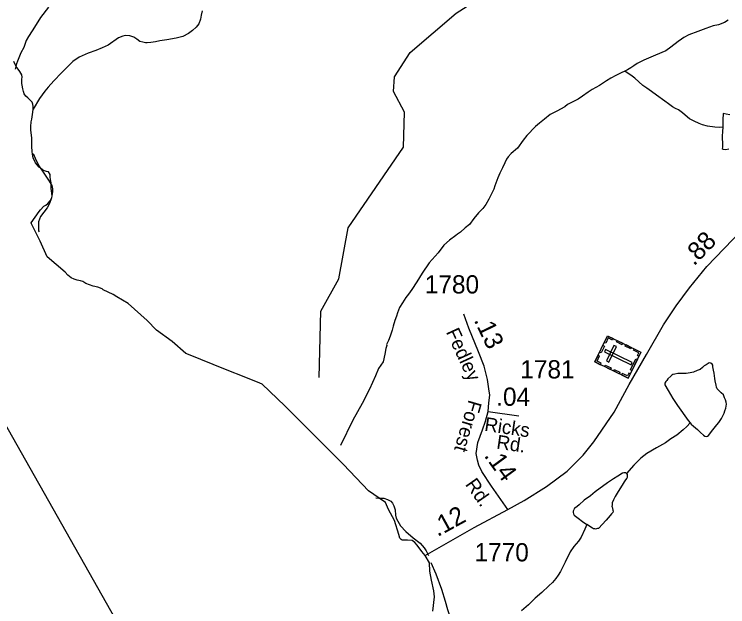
# Model space of a CAD drawing. Extents: x 2126262 to 2293712, y 749403 to 919119.
# Drawn here: x 2210024 to 2214909, y 772432 to 776489 of the extents above; entities that cross this region are included whole.
import ezdxf

# ---------------------------------------------------------------- set-up
doc = ezdxf.new("R2010")
doc.units = 0
for name, color, linetype in [('Exist Boundary Political CountyLine', 7, 'Continuous'), ('Exist Cultural Cemetery CELL', 7, 'Continuous'), ('Exist Hydrographic Misc Water Feature', 7, 'Continuous'), ('Exist Road Secondary Mileage Hundredths English Label', 7, 'Continuous'), ('Exist Road Secondary Type 51 Attributed', 7, 'Continuous'), ('Exist Road Secondary Type 51 Label', 7, 'Continuous'), ('Exist Road Secondary Type 51 Number Label', 7, 'Continuous'), ('Map Preparation Inset Cut Line', 7, 'Continuous')]:
    doc.layers.add(name, color=color, linetype=linetype)

msp = doc.modelspace()

# ---------------------------------------------------------------- linework, layer by layer
at = {"layer": 'Exist Boundary Political CountyLine'}
msp.add_lwpolyline([(2212890.9, 772401.8), (2212900.6, 772499.8), (2212896.2, 772540.9), (2212879.9, 772612.5), (2212869.8, 772674.4), (2212866.7, 772732.2), (2212838.3, 772783), (2212813.9, 772810.4), (2212782.5, 772853), (2212766.5, 772871.8), (2212748.2, 772884.4), (2212715.8, 772887.9), (2212697.2, 772888.5), (2212679, 772888.1), (2212672.2, 772891.9), (2212665, 772902.4), (2212658, 772925.4), (2212628, 773023.2), (2212586.5, 773097.6), (2212566, 773144.9), (2212485.5, 773201.2), (2212449, 773226.4), (2212277.9, 773404.9), (2211877.5, 773808.5), (2211720.5, 773955.7), (2211704.3, 773962.3), (2211608.8, 774000.7), (2211469.3, 774057), (2211216, 774159), (2211198.4, 774166), (2211105.1, 774247), (2210997.5, 774326.2), (2210934.4, 774391.1), (2210804.5, 774507.7), (2210725.1, 774553.5), (2210700.5, 774571.1), (2210632.3, 774602.9), (2210624.7, 774609.1), (2210595, 774620), (2210564, 774627.6), (2210514.8, 774646.3), (2210493.7, 774658), (2210478.1, 774663.8), (2210454.2, 774668.9), (2210435.2, 774674.2), (2210412.7, 774684.4), (2210390.7, 774703.2), (2210371.5, 774722.2), (2210248.5, 774827.4), (2210200.5, 774935.2), (2210141.8, 775054.5), (2210139.8, 775059.9), (2210194.5, 775138.9), (2210202.7, 775150.7), (2210225.4, 775174), (2210239.8, 775182.2), (2210254.2, 775192.7), (2210270, 775210.9), (2210280.8, 775232.7), (2210283.8, 775244.8), (2210277.5, 775295), (2210277.7, 775314.6), (2210276.3, 775335.8), (2210272.2, 775356.7), (2210270.2, 775375.1), (2210268.7, 775392), (2210258.5, 775409.6), (2210244.7, 775413.3), (2210231.8, 775416.3), (2210216, 775425.3), (2210195.5, 775442.5), (2210168.4, 775470.7), (2210153.1, 775507), (2210149, 775530.1), (2210146.5, 775549.7), (2210144.4, 775583.6), (2210143.4, 775640.2), (2210137.1, 775698.1), (2210136.5, 775717.1), (2210136.5, 775721.3), (2210139.8, 775753.1), (2210144, 775771.7), (2210149.2, 775803.8), (2210153.5, 775836.2), (2210153.5, 775856.8), (2210150.2, 775873.2), (2210145.5, 775887.9), (2210130.9, 775904.3), (2210115.8, 775916.6), (2210103.5, 775928.1), (2210092.6, 775945), (2210087, 775961.3), (2210082.9, 775977.8), (2210077.8, 776002.7), (2210075.8, 776014.5), (2210075.5, 776029.7), (2210076.8, 776045.1), (2210077, 776058), (2210076.2, 776073.8), (2210063, 776097), (2210037.2, 776132), (2210021, 776165.1)], dxfattribs=at)
at = {"layer": 'Exist Cultural Cemetery CELL'}
for points in [[(2213999, 774108.2), (2214086, 774287.3), (2214315, 774176.1), (2214228.1, 773997.1)], [(2214125, 774268.5), (2214120.1, 774258.3), (2214091.1, 774272.3), (2214073.4, 774235.8), (2214063.4, 774240.7), (2214086, 774287.4)], [(2214031.4, 774174.9), (2214054, 774221.5), (2214064.3, 774216.5), (2214041.6, 774169.9)], [(2214078.1, 774115.2), (2214094.9, 774107.1), (2214146.3, 774213), (2214129.5, 774221.2)], [(2214185.8, 774226.3), (2214146.8, 774245.2), (2214151.8, 774255.4), (2214190.7, 774236.5)], [(2214245.1, 774197.5), (2214206.1, 774216.4), (2214211.1, 774226.6), (2214250, 774207.7)], [(2214073, 774193.5), (2214064.8, 774176.7), (2214247.3, 774088.2), (2214255.4, 774105)], [(2214300.6, 774146.3), (2214290.2, 774151.4), (2214299.8, 774171.1), (2214263.5, 774188.8), (2214268.3, 774198.8), (2214315, 774176.1)], [(2214038, 774089.3), (2214043, 774099.5), (2214014, 774113.6), (2214031.7, 774150.1), (2214021.7, 774154.9), (2213999, 774108.2)], [(2214242.9, 774053.7), (2214279.9, 774130.1), (2214290.2, 774125.1), (2214253.1, 774048.8)], [(2214104.7, 774056.9), (2214065.7, 774075.8), (2214070.7, 774086.1), (2214109.7, 774067.2)], [(2214165.2, 774027.6), (2214126.2, 774046.5), (2214131.2, 774056.7), (2214170.1, 774037.8)], [(2214242.5, 774026.8), (2214232.2, 774031.8), (2214222.6, 774012), (2214186.2, 774029.7), (2214181.3, 774019.7), (2214228, 773997)]]:
    msp.add_lwpolyline(points, close=True, dxfattribs=at)
at = {"layer": 'Exist Hydrographic Misc Water Feature'}
for p, q in [((2212116, 774207), (2212116.3, 774222.2)), ((2212116.3, 774222.2), (2212116.4, 774223.7))]:
    msp.add_line(p, q, dxfattribs=at)
for points in [[(2212111, 774000.5), (2212121.9, 774456.1), (2212246, 774676.6), (2212309.9, 775026.3), (2212688.9, 775579.5), (2212696.1, 775818.8), (2212620, 775961.3), (2212628, 776059.6), (2212735, 776228), (2213050, 776497), (2213388.9, 776716.4), (2213654.1, 776983.2), (2213967, 777518.1), (2214271.1, 778154.7), (2214502, 778448.5), (2214560, 778572)], [(2210259.1, 776537.4), (2210203.5, 776467), (2210173.8, 776418.8), (2210146.1, 776376.8), (2210120.7, 776336.4), (2210106.5, 776308.5), (2210088.7, 776262.5), (2210069.2, 776224.5), (2210045.4, 776168), (2210039.9, 776150.2), (2210031.1, 776114)], [(2211311, 776512.8), (2211303, 776482.7), (2211299.1, 776456.6), (2211287, 776422.7), (2211269.8, 776400.5), (2211243.9, 776378.5), (2211217.7, 776358.1), (2211178.1, 776337.7), (2211132, 776325.6), (2211068.2, 776313.3), (2211020.4, 776306.7), (2210990.5, 776300.7), (2210959.9, 776296.4), (2210934.5, 776294.2), (2210922.2, 776294.4), (2210904.2, 776297.9), (2210884.3, 776303.8), (2210864.2, 776317.8), (2210842.2, 776331.6), (2210836.5, 776335.3), (2210814.1, 776341.5), (2210785.9, 776343.4), (2210766.2, 776339.1), (2210738.5, 776328.6), (2210666.3, 776278.3), (2210624.7, 776258.2), (2210582.8, 776241.8), (2210528.9, 776223.6), (2210469.3, 776194.9), (2210425.6, 776164.9), (2210379.6, 776120.4), (2210347.9, 776088.3), (2210294.5, 776033.8), (2210256.6, 775989.7), (2210233.2, 775963.6), (2210197.4, 775911.4), (2210153.6, 775840.3)], [(2214911.7, 776449.7), (2214885.7, 776431.7), (2214845.9, 776417.4), (2214810.2, 776409.1), (2214758.1, 776392.5), (2214704.6, 776372.2), (2214642.3, 776348), (2214608.6, 776329.9), (2214592.6, 776319.8), (2214570.7, 776303.6), (2214519.4, 776263.1), (2214485.2, 776239.1), (2214413.8, 776208.5), (2214333.7, 776173.9), (2214287.9, 776151.6), (2214266.2, 776135.4), (2214245.9, 776121.4), (2214222.7, 776109.1), (2214204.3, 776098.9)], [(2214204.3, 776098.9), (2214178.6, 776087), (2214142.8, 776070.5), (2214108.7, 776050.5), (2214079, 776032.3), (2214031.4, 776001.7), (2213981.2, 775973.6), (2213953.5, 775955.4), (2213913.9, 775929), (2213885.8, 775908.9), (2213857.9, 775894.4), (2213812.4, 775870.5), (2213794.2, 775856.2), (2213738.2, 775826.1), (2213692.5, 775801.8), (2213654.7, 775771.4), (2213619.1, 775743.1), (2213593.2, 775721), (2213533.5, 775658.6), (2213507.9, 775626.4), (2213468.5, 775571.9), (2213426.9, 775535.6), (2213404.6, 775511.8), (2213395.1, 775495.8), (2213383, 775471.7), (2213367.3, 775437.5), (2213349.6, 775401.2), (2213335.9, 775369.2), (2213314.1, 775313.3), (2213306.8, 775290.9), (2213290.8, 775259.2), (2213272.9, 775223), (2213253.2, 775186.6), (2213231.1, 775158.7), (2213201.4, 775128.3), (2213169.6, 775090.1), (2213140.3, 775049.9), (2213112.2, 775025.8), (2213078.5, 774997.6), (2213058.9, 774983.5), (2213047, 774973.5), (2213004.9, 774943), (2212965.1, 774908.8), (2212925.4, 774856.4), (2212865.7, 774786.3), (2212816.7, 774715.8), (2212781.2, 774655.9), (2212745.5, 774603.3), (2212723.2, 774573.4), (2212705.5, 774549.2), (2212682.2, 774513), (2212662.3, 774481.1), (2212648.5, 774444.7), (2212640.8, 774422.7), (2212629.1, 774392.9), (2212619.2, 774352.5), (2212611.2, 774326.6), (2212597.7, 774284.4), (2212586, 774254.2), (2212571.9, 774228.3), (2212573.9, 774220.3)], [(2214875, 775715.7), (2214855.1, 775713.8), (2214820.9, 775715.4), (2214770.6, 775722.9), (2214736.6, 775732.9), (2214712.4, 775740.6), (2214678.6, 775756.3), (2214646.2, 775774.2), (2214618.3, 775797.8), (2214600.2, 775814), (2214571.9, 775833.7), (2214552, 775843.6), (2214531.9, 775855.6), (2214503.7, 775875.2), (2214477.6, 775895), (2214421.4, 775934.7), (2214387, 775960.2), (2214355.4, 775982), (2214326.9, 776002.1), (2214300.9, 776025.5), (2214273, 776051.6), (2214244.9, 776071.3), (2214220.7, 776087.1), (2214204.3, 776098.9)], [(2214924.2, 775799.9), (2214898, 775805.9), (2214878.3, 775809.7), (2214878.1, 775801.6), (2214874.4, 775775.9), (2214874.6, 775751.9), (2214875, 775715.7)], [(2214875, 775715.7), (2214872.9, 775686), (2214870.9, 775653.8), (2214873.8, 775591.7), (2214874, 775579.9), (2214871.9, 775569.7), (2214878.1, 775565.9), (2214895.9, 775564), (2214917.4, 775568.1)], [(2210152.4, 775535.8), (2210166.4, 775503.1), (2210192.6, 775451.3), (2210222.8, 775407.8), (2210249.2, 775367.7), (2210259.3, 775354), (2210281.4, 775316.2), (2210285.3, 775294.1), (2210285.5, 775272.1), (2210278.1, 775232.3), (2210264.2, 775192.2), (2210248.4, 775163.8), (2210226.9, 775133.7), (2210204.7, 775103.8), (2210191, 775067.3), (2210189.6, 775027.4), (2210189.1, 775005.7), (2210194.7, 774999.1)], [(2212573.9, 774220.3), (2212568, 774200), (2212560.4, 774162.2), (2212548.9, 774108), (2212516.9, 774063.8), (2212497.4, 774013.5), (2212456.2, 773921.6), (2212406.6, 773823.2), (2212341.4, 773708.9), (2212258, 773535.6)], [(2214652.5, 773690.5), (2214658.5, 773682.7), (2214674.9, 773668.9), (2214701.1, 773645.1), (2214723.3, 773625.1), (2214743.4, 773607.5), (2214751.4, 773599.3), (2214763.2, 773597.5), (2214769.6, 773599.4), (2214777.4, 773605.5), (2214807.1, 773643.7), (2214834.4, 773678.1), (2214848.8, 773694.2), (2214866.6, 773720.3), (2214878.3, 773744.1), (2214884, 773756.2), (2214890.2, 773772.3), (2214895.9, 773792.1), (2214898, 773806.4), (2214899.4, 773818.3), (2214897.6, 773832.4), (2214893.9, 773848.4), (2214887.7, 773862.3), (2214879.5, 773882.2), (2214863.1, 773896), (2214845.3, 773913.8), (2214837.1, 773923.9), (2214832.8, 773935.9), (2214828.7, 773949.9), (2214822.7, 773979.6), (2214820.7, 773995.7), (2214816.4, 774031.7), (2214812, 774051.8), (2214807.9, 774075.6), (2214805.9, 774085.6), (2214802, 774093.5), (2214794.2, 774099.6), (2214781.7, 774101.4), (2214773.9, 774097.3), (2214760.2, 774089.2), (2214747.7, 774081), (2214736, 774069), (2214720.4, 774056.7), (2214699.9, 774048.9), (2214674.5, 774038.6), (2214652.5, 774032.5), (2214624.2, 774028.2), (2214586.5, 774028.3), (2214566.4, 774028.1), (2214546.5, 774023.8), (2214534.2, 774021.6), (2214526.4, 774017.9), (2214518.6, 774011.7), (2214498.7, 773991.6), (2214491.1, 773981.4), (2214485, 773973.4), (2214478.6, 773963.4), (2214479, 773957.3), (2214478.8, 773951.2), (2214501, 773913.4), (2214533.8, 773857.7), (2214564.1, 773810.2), (2214638.6, 773706.4), (2214652.5, 773690.5)], [(2214652.5, 773690.5), (2214628.9, 773666.5), (2214602.9, 773642.4), (2214559.4, 773606), (2214519.4, 773582.1), (2214481.9, 773553.6), (2214421.8, 773519.3), (2214354.2, 773480.8), (2214314.4, 773448.3), (2214266.8, 773400.3), (2214214.9, 773344)], [(2214214.9, 773344), (2214211.5, 773347.8), (2214204.9, 773349.6), (2214197.3, 773349.6), (2214189.3, 773347.5), (2214155.5, 773325.5), (2214127.8, 773307.3), (2214086, 773280.8), (2214002.1, 773218.4), (2213968.3, 773192.2), (2213926.8, 773162), (2213890.7, 773129.7), (2213879.1, 773117.7), (2213862.9, 773107.6), (2213857.1, 773103.6), (2213855.3, 773095.3), (2213851.2, 773085.4), (2213851, 773077.3), (2213853.6, 773067.6), (2213857.3, 773059.3), (2213865.5, 773051.6), (2213885.2, 773037.7), (2213915.6, 773016.1), (2213943.7, 772996)], [(2214214.9, 773344), (2214219.4, 773337.7), (2214221.3, 773326), (2214219.7, 773315.7), (2214217.2, 773311.6), (2214209.8, 773299.8), (2214199.6, 773287.5), (2214185.8, 773263.7), (2214158.1, 773221.6), (2214138.2, 773187.3), (2214126.1, 773163.1), (2214118.6, 773143.2), (2214116.7, 773129.2), (2214114.7, 773119), (2214116.9, 773115), (2214122.7, 773093.5), (2214123.5, 773085.3), (2214121.2, 773077.1), (2214113.2, 773067.3), (2214103, 773057.1), (2214075.5, 773024.7), (2214023.6, 772968.5), (2214017.9, 772966.5), (2214009.9, 772964.5), (2214003.9, 772962.5), (2213998, 772964.3), (2213989.8, 772966.3), (2213982, 772970.3), (2213943.7, 772996)], [(2212499, 773177.3), (2212519.2, 773176.3), (2212553.2, 773174.3), (2212579.2, 773166.8), (2212601.4, 773154.9), (2212613.1, 773140.9), (2212621.7, 773123), (2212631.7, 773095.1), (2212634, 773059.1), (2212639.9, 773039.1), (2212650.4, 773017.3), (2212658.2, 773001.1), (2212668.4, 772985.4), (2212704.5, 772947.8), (2212755.2, 772904.1), (2212803.2, 772866.4), (2212831.5, 772834.5), (2212845.2, 772814.6), (2212855.6, 772792.8), (2212859.1, 772783.5)], [(2213943.7, 772996), (2213929.9, 772961.9), (2213906.5, 772907.9), (2213886.4, 772881.7), (2213855.1, 772843.5), (2213829, 772807.2), (2213795.6, 772737.2), (2213764.2, 772673), (2213748.2, 772649), (2213732.2, 772624.7), (2213708.5, 772598.7), (2213684.9, 772574.2), (2213637.1, 772530.3), (2213591.4, 772489.8), (2213545.6, 772445.6), (2213497.9, 772403.3)], [(2212876.9, 772735.6), (2212910.4, 772657.1), (2212949.4, 772551.5), (2212974, 772469.4), (2212990.2, 772411.8), (2213006.4, 772363.9), (2213018.9, 772336.1), (2213031, 772312), (2213042.9, 772294.3), (2213059.3, 772270.3), (2213073.4, 772250.3), (2213089.4, 772234.6), (2213121.2, 772208.7), (2213145.6, 772188.7), (2213163.6, 772164.9), (2213183.9, 772141.2), (2213194.2, 772123), (2213202.2, 772105.2), (2213210.4, 772087.3)]]:
    msp.add_lwpolyline(points, dxfattribs=at)
at = {"layer": 'Exist Road Secondary Type 51 Attributed'}
msp.add_line((2213268.2, 773768), (2213477.7, 773739.6), dxfattribs=at)
for points in [[(2213402.7, 773096.6), (2213516.2, 773158.2), (2213669.1, 773254.2), (2213810.4, 773359.8), (2213919.6, 773469.1), (2213992, 773560.5), (2214130.3, 773764.1), (2214234.8, 773952.8), (2214352.3, 774159.4), (2214469.9, 774361.2), (2214555.9, 774492.2), (2214646.6, 774615.1), (2214765.5, 774761.3), (2215061.8, 775069.8), (2215248.8, 775255.5), (2215425.4, 775486.7), (2215737.2, 775931.3), (2216005.5, 776313.5), (2216115.9, 776451.2), (2216314.4, 776671.2)], [(2213268.2, 773768), (2213273.3, 773828.7), (2213279.1, 773880.4), (2213274.2, 773924.5), (2213264.5, 773988.4), (2213241.3, 774080.1), (2213202.7, 774178.3), (2213136, 774339.8), (2213101.1, 774436.2)], [(2213402.7, 773096.6), (2213291.4, 773256.7), (2213225.3, 773358.5), (2213204.9, 773402.1), (2213195.4, 773434.9), (2213187.4, 773480.7), (2213198.3, 773556), (2213229.7, 773642.7), (2213250.4, 773702.4), (2213268.2, 773768)], [(2212838.1, 772783.3), (2213171.8, 772973.5), (2213402.7, 773096.6)]]:
    msp.add_lwpolyline(points, dxfattribs=at)
at = {"layer": 'Map Preparation Inset Cut Line'}
msp.add_lwpolyline([(2225559.9, 781102.8), (2225559.9, 762528.3), (2216266.9, 762528.3), (2206391.5, 779996.5), (2206391.5, 781102.8)], close=True, dxfattribs=at)

# ---------------------------------------------------------------- texts
at = {"layer": 'Exist Road Secondary Mileage Hundredths English Label'}
for s, rotation, p in [('.88', 46.151, (2214678.2, 774760.7)), ('.13', 295.6394, (2213168.7, 774394.6)), ('.04', 359.7386, (2213323.4, 773808.2)), ('.14', 306.0872, (2213236.7, 773465.5)), ('.12', 28.7744, (2212922.3, 772907.7))]:
    msp.add_text(s, height=125, rotation=rotation, dxfattribs=at).set_placement(p)
at = {"layer": 'Exist Road Secondary Type 51 Label'}
for s, rotation, p in [('Fedley', 294.6028, (2212977.9, 774313.8)), ('Forest', 253.6903, (2213136.1, 773853.3)), ('Ricks', 351.5366, (2213239.1, 773637.1)), ('Rd.', 351.5366, (2213321.6, 773515.7)), ('Rd.', 305.0117, (2213108.4, 773269.6))]:
    msp.add_text(s, height=95, rotation=rotation, dxfattribs=at).set_placement(p)
at = {"layer": 'Exist Road Secondary Type 51 Number Label'}
for s, p in [('1780', (2212834.8, 774577)), ('1781', (2213488.5, 773995.2)), ('1770', (2213175.1, 772742.1))]:
    msp.add_text(s, height=125, dxfattribs=at).set_placement(p)

doc.saveas('drawing.dxf')
